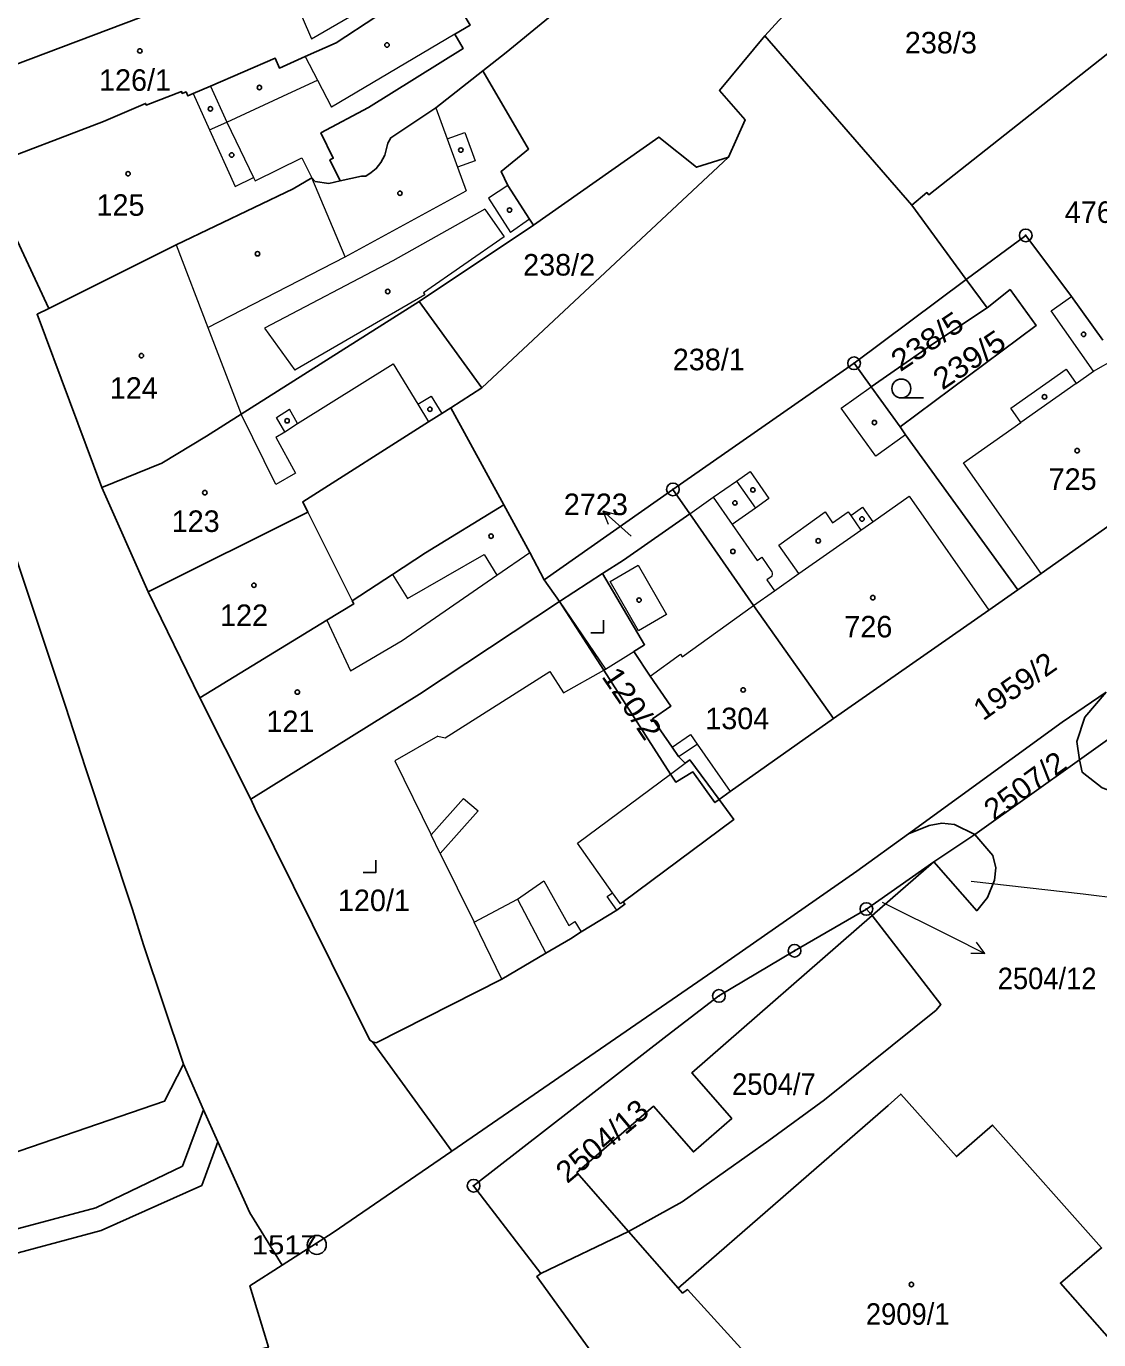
# Model space of a CAD drawing. Extents: x -679733 to -673243, y -1075091 to -1066557.
# Drawn here: x -676310.3 to -676225.6, y -1071918.1 to -1071814.4 of the extents above; entities that cross this region are included whole.
import ezdxf
from ezdxf.enums import TextEntityAlignment as Align

# ---------------------------------------------------------------- set-up
doc = ezdxf.new("R2010")
doc.units = 0
doc.header["$LTSCALE"] = 0.68
for name, color, linetype, lineweight in [('1', 7, 'Continuous', 25), ('3', 7, 'Continuous', 25), ('4', 7, 'Continuous', 13), ('5', 7, 'Continuous', 25), ('7', 7, 'Continuous', 13), ('8', 7, 'Continuous', 25)]:
    doc.layers.add(name, color=color, linetype=linetype, lineweight=lineweight)
doc.layers.add('2', color=7, linetype='Continuous')

msp = doc.modelspace()

# ---------------------------------------------------------------- linework, layer by layer
at = {"layer": '1'}
for p, q in [((-676240.33, -1071828.53), (-676251.94, -1071815.16)), ((-676254.8, -1071824.74), (-676274.28, -1071842.97)), ((-676279.23, -1071836.13), (-676270.21, -1071830.12)), ((-676244.89, -1071841.02), (-676236.02, -1071834.41)), ((-676236.02, -1071834.41), (-676234.38, -1071836.63)), ((-676274.28, -1071842.97), (-676279.23, -1071836.13)), ((-676276.73, -1071844.53), (-676274.28, -1071842.97)), ((-676272.54, -1071852.2), (-676276.73, -1071844.53)), ((-676269.35, -1071858.13), (-676259.19, -1071850.98)), ((-676268.14, -1071859.83), (-676269.35, -1071858.13)), ((-676264.75, -1071857.63), (-676268.14, -1071859.83)), ((-676227.08, -1071872.34), (-676235.34, -1071878.23)), ((-676235.34, -1071878.23), (-676238.59, -1071880.39)), ((-676238.59, -1071880.39), (-676243.45, -1071884.63)), ((-676243.91, -1071884.12), (-676243.45, -1071884.63)), ((-676296.28, -1071899.99), (-676297.85, -1071896.38)), ((-676295.13, -1071902.52), (-676296.28, -1071899.99))]:
    msp.add_line(p, q, dxfattribs=at)
for points in [[(-676251.94, -1071815.16), (-676250.84, -1071813.95), (-676242.19, -1071804.86), (-676234.84, -1071799.57)], [(-676277.52, -1071810.45), (-676282.65, -1071813.66), (-676285.79, -1071815.71), (-676288.23, -1071816.79), (-676290.27, -1071817.7), (-676290.6, -1071816.93), (-676295.73, -1071819.13), (-676297.1, -1071819.72), (-676297.52, -1071819.9), (-676297.65, -1071819.58), (-676297.95, -1071819.7), (-676298, -1071819.56), (-676300.79, -1071820.63), (-676300.85, -1071820.49), (-676304.17, -1071821.92), (-676313.69, -1071825.56)], [(-676285.47, -1071826.61), (-676286.29, -1071824.95), (-676286.02, -1071824.82), (-676287, -1071822.82), (-676283.25, -1071820.81), (-676275.76, -1071816.15), (-676276.42, -1071815.03), (-676275.22, -1071814.32), (-676277.52, -1071810.45)], [(-676304.3, -1071850.82), (-676309.42, -1071837.15), (-676308.5, -1071836.69), (-676313.69, -1071825.56), (-676316.27, -1071819.37), (-676319.84, -1071810.83)], [(-676295.01, -1071810.61), (-676298.41, -1071811.76), (-676300.21, -1071812.77), (-676300.01, -1071813.23), (-676316.27, -1071819.37)], [(-676274.21, -1071817.93), (-676272.36, -1071816.48), (-676266.26, -1071811.45)], [(-676222.48, -1071814.67), (-676238.99, -1071827.71), (-676239.13, -1071827.54), (-676240.33, -1071828.53), (-676236.02, -1071834.41)], [(-676254.8, -1071824.74), (-676253.49, -1071821.8), (-676255.51, -1071819.48), (-676251.94, -1071815.16)], [(-676274.21, -1071817.93), (-676277.93, -1071820.85), (-676281.48, -1071823.21), (-676281.71, -1071823.64), (-676281.94, -1071824.59), (-676282.27, -1071825.17), (-676282.63, -1071825.64), (-676283.03, -1071825.96), (-676283.46, -1071826.24), (-676283.79, -1071826.24), (-676285.47, -1071826.61)], [(-676270.21, -1071830.12), (-676270.52, -1071829.64), (-676272.23, -1071826.98), (-676272.76, -1071825.87), (-676270.6, -1071824.1), (-676274.21, -1071817.93)], [(-676270.21, -1071830.12), (-676260.3, -1071823.15), (-676257.33, -1071825.53), (-676254.8, -1071824.74)], [(-676285.47, -1071826.61), (-676286.38, -1071826.81), (-676287.44, -1071826.65), (-676287.72, -1071826.37), (-676289.19, -1071827.24), (-676298.42, -1071831.65), (-676308.5, -1071836.69)], [(-676236.02, -1071834.41), (-676231.33, -1071830.92), (-676227.7, -1071835.74), (-676225.24, -1071839.2)], [(-676234.38, -1071836.63), (-676232.56, -1071835.2), (-676230.51, -1071838.04), (-676241.25, -1071846.05)], [(-676279.23, -1071836.13), (-676293.29, -1071845.04), (-676296.03, -1071846.78), (-676299.57, -1071848.9), (-676304.3, -1071850.82)], [(-676243.54, -1071842.89), (-676238.6, -1071839.45), (-676234.38, -1071836.63)], [(-676241.25, -1071846.05), (-676243.54, -1071842.89), (-676244.89, -1071841.02), (-676259.19, -1071850.98), (-676257.86, -1071852.9)], [(-676276.73, -1071844.53), (-676277.45, -1071844.99), (-676278.49, -1071845.65), (-676288.43, -1071851.95), (-676288.02, -1071852.77), (-676300.63, -1071859.07)], [(-676241.25, -1071846.05), (-676240.81, -1071846.66), (-676231.96, -1071858.9)], [(-676231.96, -1071858.9), (-676230.1, -1071857.61), (-676218.13, -1071849.18)], [(-676282.91, -1071894.61), (-676283.12, -1071894.47), (-676292.18, -1071876.22), (-676292.52, -1071875.45), (-676296.55, -1071867.44), (-676300.63, -1071859.07), (-676304.3, -1071850.82)], [(-676272.54, -1071852.2), (-676278.73, -1071855.99), (-676281.35, -1071857.71), (-676284.52, -1071859.78), (-676284.4, -1071860.03), (-676286.52, -1071861.31), (-676296.55, -1071867.44)], [(-676269.35, -1071858.13), (-676270.49, -1071855.95), (-676272.54, -1071852.2)], [(-676257.86, -1071852.9), (-676263.1, -1071856.56), (-676264.75, -1071857.63)], [(-676257.86, -1071852.9), (-676252.84, -1071860.14), (-676246.51, -1071869.08)], [(-676297.85, -1071896.38), (-676301.01, -1071886.96), (-676301.89, -1071884.16), (-676305.6, -1071872.98), (-676307.16, -1071868.11), (-676312.04, -1071853.49)], [(-676206.65, -1071856.66), (-676214.57, -1071863.42), (-676227.08, -1071872.34)], [(-676264.75, -1071857.63), (-676261.43, -1071863.25), (-676262.28, -1071863.78), (-676261, -1071865.74), (-676259.36, -1071868.1), (-676260.81, -1071869.11), (-676259.26, -1071871.34), (-676258.75, -1071872.08), (-676258.23, -1071872.61), (-676257.87, -1071872.34), (-676255.55, -1071875.46)], [(-676246.51, -1071869.08), (-676234.23, -1071860.52), (-676231.96, -1071858.9)], [(-676292.52, -1071875.45), (-676279.21, -1071867.15), (-676268.14, -1071859.83)], [(-676255.55, -1071875.46), (-676255.88, -1071875.71), (-676257.62, -1071873.29), (-676258.97, -1071874.1), (-676259.38, -1071873.46), (-676264.66, -1071865.25), (-676268.14, -1071859.83)], [(-676240.59, -1071878.19), (-676228.46, -1071869.36), (-676224.96, -1071866.99)], [(-676224.96, -1071866.99), (-676226.67, -1071868.98), (-676227.28, -1071870.89), (-676227.08, -1071872.34)], [(-676255.55, -1071875.46), (-676254.68, -1071874.85), (-676246.51, -1071869.08)], [(-676227.08, -1071872.34), (-676226.86, -1071873.32), (-676225.29, -1071874.56), (-676224.35, -1071874.89), (-676222.83, -1071874.93), (-676221.84, -1071874.67), (-676220.94, -1071874.24), (-676216.81, -1071871.39), (-676205.41, -1071888.05), (-676204.87, -1071888.91), (-676204.42, -1071889.82), (-676203.93, -1071891.77), (-676201.63, -1071906.65), (-676192.52, -1071929.9), (-676184.66, -1071947.23), (-676184.22, -1071948.69), (-676184.11, -1071949.73), (-676184.14, -1071951.2), (-676184.39, -1071952.29), (-676182.49, -1071951.53)], [(-676255.55, -1071875.46), (-676254.38, -1071877.04), (-676263.13, -1071883.55), (-676262.98, -1071883.75), (-676263.62, -1071884.22), (-676266.43, -1071885.93), (-676267.27, -1071886.47), (-676269.23, -1071887.62), (-676272.7, -1071889.66), (-676282.63, -1071894.68), (-676282.91, -1071894.61)], [(-676240.59, -1071878.19), (-676238.95, -1071877.52), (-676237.96, -1071877.35), (-676236.96, -1071877.45), (-676235.34, -1071878.23)], [(-676276.66, -1071903.24), (-676256.03, -1071889.05), (-676244.66, -1071881.14), (-676240.59, -1071878.19)], [(-676235.34, -1071878.23), (-676233.92, -1071879.9), (-676233.69, -1071880.86), (-676233.78, -1071881.85), (-676234.34, -1071883.21), (-676235.2, -1071884.26), (-676238.59, -1071880.39)], [(-676269.62, -1071912.9), (-676274.94, -1071905.98), (-676259.64, -1071894.1), (-676255.56, -1071890.99), (-676249.59, -1071887.42), (-676243.91, -1071884.12), (-676238.59, -1071880.39)], [(-676243.45, -1071884.63), (-676257.71, -1071897.06), (-676254.54, -1071900.66), (-676257.57, -1071903.31), (-676260.73, -1071899.68), (-676266.77, -1071904.94), (-676262.69, -1071909.6)], [(-676262.69, -1071909.6), (-676258.47, -1071907.24), (-676251.61, -1071902.41), (-676247.23, -1071899.18), (-676238.4, -1071892.1), (-676238.04, -1071891.65), (-676243.45, -1071884.63)], [(-676290.05, -1071912.25), (-676286.02, -1071909.68), (-676276.66, -1071903.24), (-676282.91, -1071894.61)], [(-676386.32, -1071921.67), (-676373.19, -1071918.89), (-676362.98, -1071916.66), (-676353.15, -1071914.69), (-676349.6, -1071914.02), (-676331.48, -1071909.81), (-676326.61, -1071908.65), (-676299.34, -1071899.31), (-676297.85, -1071896.38)], [(-676212.87, -1071956.4), (-676201.2, -1071946.34), (-676200.07, -1071945.3), (-676206.47, -1071938.1), (-676204.7, -1071936.5), (-676205.81, -1071935.25), (-676207.9, -1071937.16), (-676228.58, -1071913.66), (-676225.33, -1071910.89), (-676233.96, -1071901.19), (-676236.8, -1071903.68), (-676241.2, -1071898.74), (-676242.19, -1071899.63), (-676258.77, -1071914.06)], [(-676387.58, -1071941.35), (-676384.43, -1071936.96), (-676375.96, -1071928.98), (-676364.91, -1071923.77), (-676304.78, -1071907.71), (-676297.93, -1071904.43), (-676296.28, -1071899.99)], [(-676295.13, -1071902.52), (-676296.41, -1071905.95), (-676304.35, -1071909.5), (-676364.66, -1071925.74), (-676375.64, -1071931.09), (-676382.94, -1071938.2), (-676387.67, -1071944.57), (-676393.17, -1071962.19), (-676409.55, -1072024.04), (-676425.12, -1072082.52), (-676427.14, -1072091.8), (-676426.89, -1072108.9), (-676422.15, -1072126.21), (-676412.96, -1072141.55), (-676403.18, -1072152.89), (-676393.86, -1072163.85), (-676389.15, -1072169.1)], [(-676290.05, -1071912.25), (-676292.6, -1071908.13), (-676295.13, -1071902.52)], [(-676258.77, -1071914.06), (-676262.69, -1071909.6), (-676269.62, -1071912.9)], [(-676292.99, -1071919.16), (-676291.15, -1071918.74), (-676292.61, -1071913.87), (-676290.05, -1071912.25)], [(-676269.62, -1071912.9), (-676269.95, -1071913.15), (-676260.68, -1071925.96), (-676251.05, -1071935.29), (-676244.6, -1071929.19)], [(-676258.77, -1071914.06), (-676258.43, -1071914.45), (-676258.05, -1071914.18), (-676253.84, -1071918.81), (-676254.27, -1071919.19), (-676253.48, -1071920.09), (-676253, -1071919.67), (-676250.29, -1071922.77), (-676250.74, -1071923.16), (-676249.91, -1071924.1), (-676249.43, -1071923.68), (-676244.6, -1071929.19)]]:
    msp.add_lwpolyline(points, dxfattribs=at)
at = {"layer": '3'}
msp.add_line((-676241.153, -1071843.76), (-676239.403, -1071843.76), dxfattribs=at)
for points in [[(-676265.681, -1071862.32), (-676264.68, -1071862.32), (-676264.68, -1071861.32)], [(-676283.671, -1071881.25), (-676282.67, -1071881.25), (-676282.67, -1071880.25)]]:
    msp.add_lwpolyline(points, dxfattribs=at)
msp.add_circle((-676241.1529, -1071843.0098), 0.75, dxfattribs=at)
at = {"layer": '4'}
for p, q in [((-676289.63, -1071810.96), (-676287.75, -1071815.38)), ((-676287.75, -1071815.38), (-676283.23, -1071812.78)), ((-676276.42, -1071815.03), (-676286.15, -1071820.78)), ((-676288.23, -1071816.79), (-676287.26, -1071818.66)), ((-676289.27, -1071819.58), (-676287.26, -1071818.66)), ((-676287.26, -1071818.66), (-676286.15, -1071820.78)), ((-676297.1, -1071819.72), (-676295.79, -1071822.59)), ((-676295.73, -1071819.13), (-676294.43, -1071821.97)), ((-676294.43, -1071821.97), (-676289.27, -1071819.58)), ((-676277.93, -1071820.85), (-676277.03, -1071823.29)), ((-676295.79, -1071822.59), (-676294.43, -1071821.97)), ((-676295.79, -1071822.59), (-676293.76, -1071827.05)), ((-676294.43, -1071821.97), (-676292.32, -1071826.34)), ((-676277.03, -1071823.29), (-676275.64, -1071822.78)), ((-676277.03, -1071823.29), (-676276.21, -1071825.53)), ((-676292.18, -1071826.61), (-676288.5, -1071824.8)), ((-676288.5, -1071824.8), (-676287.72, -1071826.37)), ((-676276.21, -1071825.53), (-676275.52, -1071827.41)), ((-676293.76, -1071827.05), (-676292.32, -1071826.34)), ((-676292.32, -1071826.34), (-676292.18, -1071826.61)), ((-676285.08, -1071832.61), (-676287.72, -1071826.37)), ((-676272.23, -1071826.98), (-676273.76, -1071827.98)), ((-676285.08, -1071832.61), (-676275.52, -1071827.41)), ((-676273.76, -1071827.98), (-676272.02, -1071830.68)), ((-676274.06, -1071828.84), (-676281.31, -1071832.93)), ((-676274.06, -1071828.84), (-676272.51, -1071831.03)), ((-676270.52, -1071829.64), (-676272.02, -1071830.68)), ((-676272.51, -1071831.03), (-676278.9, -1071835.46)), ((-676298.42, -1071831.65), (-676295.92, -1071838.18)), ((-676295.92, -1071838.18), (-676285.08, -1071832.61)), ((-676281.31, -1071832.93), (-676291.44, -1071838.24)), ((-676278.8, -1071835.6), (-676289.07, -1071841.57)), ((-676278.9, -1071835.46), (-676278.8, -1071835.6)), ((-676229.32, -1071836.88), (-676227.7, -1071835.74)), ((-676225.97, -1071841.65), (-676229.32, -1071836.88)), ((-676295.92, -1071838.18), (-676293.29, -1071845.04)), ((-676291.44, -1071838.24), (-676289.07, -1071841.57)), ((-676225.97, -1071841.65), (-676224.22, -1071840.63)), ((-676288.84, -1071845.78), (-676281.3, -1071841.05)), ((-676281.3, -1071841.05), (-676279.34, -1071844.26)), ((-676232.51, -1071844.56), (-676228.14, -1071841.49)), ((-676228.14, -1071841.49), (-676227.34, -1071842.62)), ((-676227.34, -1071842.62), (-676225.97, -1071841.65)), ((-676227.34, -1071842.62), (-676231.71, -1071845.69)), ((-676279.34, -1071844.26), (-676278.28, -1071843.61)), ((-676278.28, -1071843.61), (-676277.45, -1071844.99)), ((-676245.91, -1071844.55), (-676243.54, -1071842.89)), ((-676290.5, -1071845.3), (-676289.47, -1071844.64)), ((-676288.84, -1071845.78), (-676289.47, -1071844.64)), ((-676279.34, -1071844.26), (-676278.49, -1071845.65)), ((-676243.16, -1071848.36), (-676245.91, -1071844.55)), ((-676231.71, -1071845.69), (-676232.51, -1071844.56)), ((-676290.55, -1071850.58), (-676293.29, -1071845.04)), ((-676289.86, -1071846.42), (-676290.5, -1071845.3)), ((-676289.86, -1071846.42), (-676288.84, -1071845.78)), ((-676236.24, -1071848.87), (-676231.71, -1071845.69)), ((-676290.56, -1071846.86), (-676289.86, -1071846.42)), ((-676290.56, -1071846.86), (-676289, -1071849.7)), ((-676240.81, -1071846.66), (-676243.16, -1071848.36)), ((-676230.1, -1071857.61), (-676236.24, -1071848.87)), ((-676289, -1071849.7), (-676290.55, -1071850.58)), ((-676254.16, -1071850.32), (-676253.1, -1071849.57)), ((-676253.1, -1071849.57), (-676251.61, -1071851.7)), ((-676256.01, -1071851.6), (-676254.16, -1071850.32)), ((-676254.16, -1071850.32), (-676252.67, -1071852.45)), ((-676257.86, -1071852.9), (-676256.01, -1071851.6)), ((-676256.01, -1071851.6), (-676254.52, -1071853.74)), ((-676251.61, -1071851.7), (-676252.67, -1071852.45)), ((-676243.4, -1071853.53), (-676240.54, -1071851.52)), ((-676240.54, -1071851.52), (-676234.23, -1071860.52)), ((-676288.02, -1071852.77), (-676284.52, -1071859.78)), ((-676252.67, -1071852.45), (-676254.52, -1071853.74)), ((-676250.84, -1071855.38), (-676247.18, -1071852.76)), ((-676247.18, -1071852.76), (-676246.58, -1071853.62)), ((-676246.58, -1071853.62), (-676245.35, -1071852.76)), ((-676245.35, -1071852.76), (-676245.15, -1071853.04)), ((-676245.15, -1071853.04), (-676244.21, -1071852.38)), ((-676245.15, -1071853.04), (-676244.34, -1071854.19)), ((-676244.21, -1071852.38), (-676243.4, -1071853.53)), ((-676254.52, -1071853.74), (-676252.54, -1071856.6)), ((-676244.34, -1071854.19), (-676243.4, -1071853.53)), ((-676249.26, -1071857.63), (-676244.34, -1071854.19)), ((-676280.17, -1071859.6), (-676274.09, -1071856.13)), ((-676274.09, -1071856.13), (-676273.09, -1071857.75)), ((-676273.09, -1071857.75), (-676270.49, -1071855.95)), ((-676249.26, -1071857.63), (-676250.84, -1071855.38)), ((-676264.16, -1071858.25), (-676261.95, -1071856.97)), ((-676261.95, -1071856.97), (-676259.69, -1071860.87)), ((-676252.54, -1071856.6), (-676252.18, -1071856.34)), ((-676252.18, -1071856.34), (-676251.39, -1071857.5)), ((-676281.35, -1071857.71), (-676280.17, -1071859.6)), ((-676280.58, -1071862.91), (-676273.09, -1071857.75)), ((-676261.9, -1071862.15), (-676264.16, -1071858.25)), ((-676251.52, -1071857.94), (-676251.77, -1071858.11)), ((-676251.77, -1071858.11), (-676251.18, -1071858.98)), ((-676251.44, -1071857.88), (-676251.52, -1071857.94)), ((-676251.38, -1071857.8), (-676251.44, -1071857.88)), ((-676251.39, -1071857.5), (-676251.35, -1071857.6)), ((-676251.35, -1071857.7), (-676251.38, -1071857.8)), ((-676251.35, -1071857.6), (-676251.35, -1071857.7)), ((-676251.18, -1071858.98), (-676249.26, -1071857.63)), ((-676252.84, -1071860.14), (-676251.18, -1071858.98)), ((-676268.14, -1071859.83), (-676264.53, -1071865.18)), ((-676258.45, -1071864.2), (-676252.84, -1071860.14)), ((-676286.52, -1071861.31), (-676284.66, -1071865.3)), ((-676259.69, -1071860.87), (-676261.9, -1071862.15)), ((-676284.66, -1071865.3), (-676280.58, -1071862.91)), ((-676264.53, -1071865.18), (-676262.28, -1071863.78)), ((-676261, -1071865.74), (-676258.59, -1071864)), ((-676258.59, -1071864), (-676258.45, -1071864.2)), ((-676277.18, -1071870.6), (-676268.92, -1071865.35)), ((-676268.92, -1071865.35), (-676267.84, -1071867.05)), ((-676267.84, -1071867.05), (-676264.66, -1071865.25)), ((-676264.66, -1071865.25), (-676264.53, -1071865.18)), ((-676277.75, -1071870.47), (-676281.17, -1071872.41)), ((-676277.75, -1071870.47), (-676277.18, -1071870.6)), ((-676259.26, -1071871.34), (-676257.81, -1071870.34)), ((-676257.81, -1071870.34), (-676257.27, -1071871.11)), ((-676258.75, -1071872.08), (-676257.27, -1071871.11)), ((-676257.27, -1071871.11), (-676254.68, -1071874.85)), ((-676281.17, -1071872.41), (-676278.29, -1071878.26)), ((-676259.38, -1071873.46), (-676258.23, -1071872.61)), ((-676266.73, -1071878.91), (-676259.38, -1071873.46)), ((-676278.29, -1071878.26), (-676275.73, -1071875.39)), ((-676275.73, -1071875.39), (-676274.58, -1071876.37)), ((-676274.58, -1071876.37), (-676277.57, -1071879.73)), ((-676277.57, -1071879.73), (-676278.29, -1071878.26)), ((-676263.97, -1071882.83), (-676266.73, -1071878.91)), ((-676277.57, -1071879.73), (-676274.9, -1071885.16)), ((-676271.48, -1071883.35), (-676269.38, -1071881.89)), ((-676269.38, -1071881.89), (-676267.42, -1071885.42)), ((-676264.39, -1071883.13), (-676263.97, -1071882.83)), ((-676263.62, -1071884.22), (-676264.39, -1071883.13)), ((-676263.33, -1071883.7), (-676263.97, -1071882.83)), ((-676274.9, -1071885.16), (-676271.48, -1071883.35)), ((-676271.48, -1071883.35), (-676269.23, -1071887.62)), ((-676263.13, -1071883.55), (-676263.33, -1071883.7)), ((-676272.7, -1071889.66), (-676274.9, -1071885.16)), ((-676267.42, -1071885.42), (-676266.94, -1071885.12)), ((-676266.94, -1071885.12), (-676266.43, -1071885.93))]:
    msp.add_line(p, q, dxfattribs=at)
msp.add_lwpolyline([(-676275.64, -1071822.78), (-676274.82, -1071825.02), (-676276.21, -1071825.53)], dxfattribs=at)
at = {"layer": '5'}
for centre in [(-676281.7768, -1071815.8792), (-676301.2968, -1071816.3492), (-676291.8568, -1071819.2392), (-676295.7268, -1071820.9192), (-676275.9468, -1071824.1792), (-676294.0468, -1071824.5692), (-676302.2268, -1071826.0492), (-676280.7568, -1071827.5892), (-676272.0968, -1071828.9192), (-676292.0068, -1071832.3692), (-676281.7168, -1071835.3492), (-676226.7568, -1071838.7292), (-676301.1768, -1071840.4192), (-676229.8468, -1071843.6692), (-676278.3868, -1071844.6492), (-676289.6668, -1071845.5592), (-676243.2768, -1071845.6992), (-676227.2668, -1071847.9192), (-676252.8768, -1071851.0192), (-676296.1668, -1071851.2392), (-676254.2968, -1071852.0492), (-676244.2568, -1071853.3192), (-676273.5568, -1071854.6692), (-676247.7168, -1071855.0392), (-676254.4568, -1071855.8792), (-676292.2868, -1071858.5492), (-676261.8668, -1071859.7192), (-676243.4068, -1071859.5292), (-676288.8568, -1071866.9892), (-676253.6468, -1071866.8192), (-676240.3568, -1071913.7792)]:
    msp.add_circle(centre, 0.175, dxfattribs=at)
at = {"layer": '7'}
for p, q in [((-676264.73, -1071852.672), (-676264.321, -1071853.714)), ((-676234.546, -1071887.642), (-676235.211, -1071886.742))]:
    msp.add_line(p, q, dxfattribs=at)
for points in [[(-676262.5, -1071854.68), (-676264.73, -1071852.672), (-676263.651, -1071852.97)], [(-676235.63, -1071881.91), (-676226.79, -1071882.93), (-676223.811, -1071883.296), (-676224.866, -1071883.671)], [(-676242.66, -1071883.57), (-676237.22, -1071886.28), (-676234.546, -1071887.642), (-676235.666, -1071887.634)]]:
    msp.add_lwpolyline(points, dxfattribs=at)
at = {"layer": '8'}
for centre, radius in [((-676231.33, -1071830.9199), 0.5), ((-676231.33, -1071830.9199), 0.0303), ((-676244.89, -1071841.0199), 0.5), ((-676244.89, -1071841.0199), 0.0303), ((-676259.19, -1071850.9799), 0.5), ((-676259.19, -1071850.9799), 0.0303), ((-676243.91, -1071884.1199), 0.5), ((-676243.91, -1071884.1199), 0.0303), ((-676249.59, -1071887.4199), 0.5), ((-676249.59, -1071887.4199), 0.0303), ((-676255.56, -1071890.9899), 0.5), ((-676255.56, -1071890.9899), 0.0303), ((-676274.94, -1071905.9799), 0.5), ((-676274.94, -1071905.9799), 0.0303), ((-676287.32, -1071910.6498), 0.75), ((-676287.32, -1071910.6498), 0.03)]:
    msp.add_circle(centre, radius, dxfattribs=at)

# ---------------------------------------------------------------- texts
at = {"layer": '2'}
for s, p in [('238/3', (-676238.03, -1071816.54)), ('126/1', (-676301.68, -1071819.499)), ('125', (-676302.829, -1071829.37)), ('476/1', (-676225.4, -1071829.93)), ('238/2', (-676268.18, -1071834.09)), ('238/1', (-676256.36, -1071841.57)), ('124', (-676301.779, -1071843.82)), ('725', (-676227.619, -1071851.019)), ('2723', (-676265.28, -1071853.009)), ('123', (-676296.889, -1071854.34)), ('122', (-676293.069, -1071861.769)), ('726', (-676243.759, -1071862.67)), ('121', (-676289.409, -1071870.15)), ('1304', (-676254.11, -1071869.92)), ('120/1', (-676282.81, -1071884.29))]:
    msp.add_text(s, height=1.7, dxfattribs=at).set_placement(p, align=Align.CENTER)
for s, rotation, width, p in [('238/5', 34, 1.1, (-676238.6368, -1071839.9804)), ('239/5', 34, 1.1, (-676235.3168, -1071841.4404)), ('1959/2', 35, 1.05, (-676231.7075, -1071867.2086)), ('120/2', 304, 1.1, (-676263.1304, -1071868.3422)), ('2507/2', 36, 1.05, (-676230.8866, -1071875.075)), ('2504/13', 40, 1.05, (-676264.2384, -1071903.0851))]:
    msp.add_text(s, height=1.7, rotation=rotation, dxfattribs=dict(at, width=width)).set_placement(p, align=Align.CENTER)
at = {"layer": '2', "width": 0.95}
msp.add_text('2504/12', height=1.7, dxfattribs=at).set_placement((-676233.54, -1071890.453))
for s, p in [('2504/7', (-676251.219, -1071898.8)), ('2909/1', (-676240.649, -1071916.96))]:
    msp.add_text(s, height=1.7, dxfattribs=at).set_placement(p, align=Align.CENTER)
at = {"layer": '8', "width": 1.15}
msp.add_text('1517', height=1.5, dxfattribs=at).set_placement((-676287.319, -1071911.399), align=Align.RIGHT)

doc.saveas('drawing.dxf')
